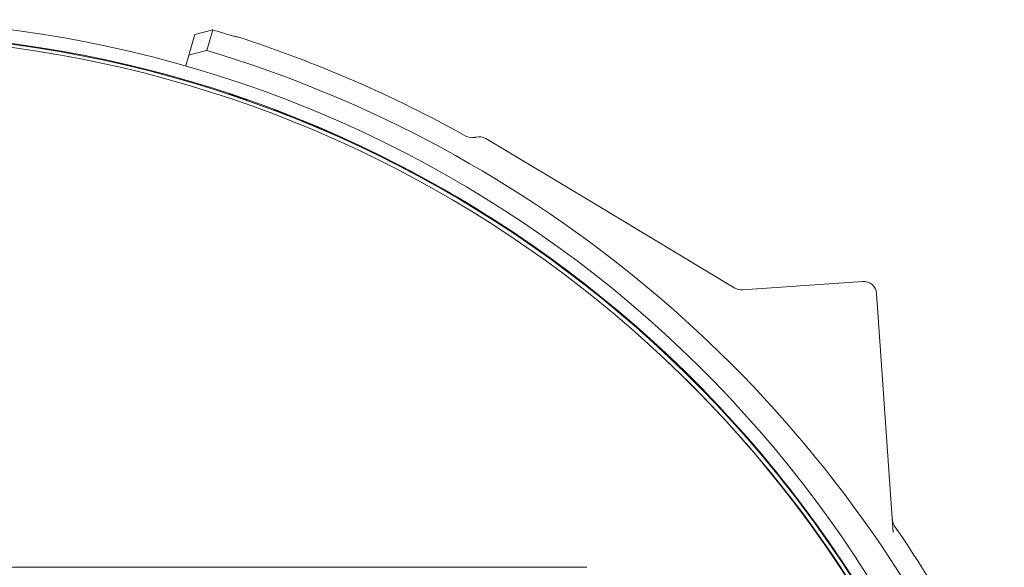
# Model space of a CAD drawing. Header units: inches. Extents: x 1 to 669, y 0 to 417.
# Tile 315 of 317: x 605.42 to 613.01, y 266.19 to 270.42. Entities that reach past the tile are written whole.
import ezdxf

# ---------------------------------------------------------------- set-up
doc = ezdxf.new("R2010")
doc.units = ezdxf.units.IN
doc.header["$LTSCALE"] = 12
doc.header["$MEASUREMENT"] = 0
doc.layers.add('X', color=1, linetype='CONTINUOUS')

msp = doc.modelspace()

# ---------------------------------------------------------------- linework, layer by layer
at = {"layer": 'X', "lineweight": 0}
for p, q in [((606.72284, 270.14423), (606.76841, 270.30317)), ((606.76841, 270.30317), (606.90696, 270.3378)), ((606.90696, 270.3378), (606.86168, 270.17985)), ((606.69876, 270.06025), (606.72284, 270.14423)), ((607.38268, 269.71798), (607.38268, 269.72215)), ((609.83758, 269.00473), (609.01256, 269.50045)), ((609.83758, 269.00473), (610.93112, 268.34766)), ((610.9896, 268.33362), (611.91636, 268.39843)), ((612.02309, 268.30565), (612.15199, 266.46221)), ((609.79088, 266.19415), (599.75028, 266.19415))]:
    msp.add_line(p, q, dxfattribs=at)
for centre, radius, start, end in [((604.08896, 260.95879), 9.79321, 72.756658, 73.276667), ((604.08896, 260.95879), 9.79894, 60.884865, 72.117614), ((604.08896, 260.95879), 9.62891, 26.775783, 73.264232), ((608.96105, 269.41474), 0.1, 59, 106.054662), ((611.92333, 268.29867), 0.1, 4, 94), ((610.98263, 268.43338), 0.1, 239, 274), ((604.08896, 260.95879), 9.79894, 24.467524, 34.520586)]:
    msp.add_arc(centre, radius, start, end, dxfattribs=at)
for centre, major_axis, ratio, start_param, end_param in [((604.15864, 261.18811), (9.2286, 0), 0.9999997, 0.3511727, 1.5707963), ((604.15864, 261.18811), (9.124, 0), 0.9999997, 0.3553883, 1.5707963), ((604.15864, 261.18217), (-9.124, 0), 0.9999997, -2.6457501, -1.986443), ((612.24473, 266.569), (-0.00781, 0.10021), 0.9945416, 1.5627491, 2.0978576)]:
    msp.add_ellipse(centre, major_axis=major_axis, ratio=ratio, start_param=start_param, end_param=end_param, dxfattribs=at)
at = {"layer": 'X', "lineweight": 0, "extrusion": (2.4987e-16, 1.6393e-31, -1)}
msp.add_ellipse((604.13008, 261.16103), major_axis=(9.125, 0), ratio=0.9999997, start_param=-1.5707963, end_param=-0.3585194, dxfattribs=at)
at = {"layer": 'X', "lineweight": 0, "extrusion": (2.4987e-16, 1.63951e-31, -1)}
msp.add_ellipse((604.15864, 261.18123), major_axis=(9.124, 0), ratio=0.9999997, start_param=-1.5707963, end_param=-0.3561935, dxfattribs=at)
at = {"layer": 'X', "lineweight": 0, "extrusion": (5.40885e-17, 7.40774e-16, -1)}
msp.add_ellipse((599.75445, 270.69879), major_axis=(-47.81327, -11.94794), ratio=0.0456095, start_param=-1.7085884, end_param=-1.7056528, dxfattribs=at)
at = {"layer": 'X', "lineweight": 0, "extrusion": (2.49845e-16, -2.19863e-20, -1)}
msp.add_ellipse((604.15864, 261.18718), major_axis=(9.124, 0), ratio=0.9999997, start_param=-1.1551497, end_param=-0.4958426, dxfattribs=at)
at = {"layer": 'X', "lineweight": 0, "extrusion": (2.49865e-16, 1.38331e-20, -1)}
msp.add_ellipse((604.14457, 261.14732), major_axis=(9.125, 0), ratio=0.9999997, start_param=-0.8139711, end_param=-0.3601237, dxfattribs=at)
at = {"layer": 'X', "lineweight": 0}
for points, knots in [([(607.09786, 270.28434), (607.09786, 270.28433), (607.09786, 270.28433), (607.09786, 270.28433), (607.09764, 270.28364), (607.09479, 270.28376), (607.08373, 270.28583), (607.07552, 270.28779), (607.0567, 270.29273), (607.04485, 270.29603), (607.01901, 270.30356), (607.00504, 270.30778), (606.99196, 270.31184)], [-0.00047876, -0.00047876, -0.00047876, -0.00047876, 0, 0, 0, 0.10470065, 0.10470065, 0.20940129, 0.20940129, 0.31400109, 0.31400109, 0.41828515, 0.41828515, 0.41828515, 0.41828515]), ([(607.17244, 269.79654), (607.17247, 269.79652), (607.16557, 269.79892), (607.13811, 269.80844), (607.1214, 269.8142), (607.09213, 269.82417), (607.08308, 269.82724), (607.0664, 269.83287), (607.05873, 269.83545), (607.03811, 269.84236), (607.03125, 269.84465), (607.03128, 269.84465)], [0.5, 0.5, 0.5, 0.5, 0.625, 0.625, 0.75, 0.75, 0.8125, 0.8125, 0.875, 0.875, 1, 1, 1, 1]), ([(607.03128, 269.84465), (607.03131, 269.84466), (607.03818, 269.8424), (607.06569, 269.83323), (607.08248, 269.82759), (607.11174, 269.81762), (607.12078, 269.81452), (607.13326, 269.81021), (607.13724, 269.80884), (607.14484, 269.8062), (607.14851, 269.80493), (607.15875, 269.80136), (607.16388, 269.79957), (607.17072, 269.79716), (607.17243, 269.79656), (607.17244, 269.79654)], [0, 0, 0, 0, 0.125, 0.125, 0.25, 0.25, 0.3125, 0.3125, 0.34375, 0.34375, 0.375, 0.375, 0.4375, 0.4375, 0.5, 0.5, 0.5, 0.5]), ([(607.38268, 269.72215), (607.38471, 269.72142), (607.38788, 269.72025), (607.39272, 269.71844), (607.39335, 269.7182), (607.39399, 269.71796), (607.39414, 269.7179), (607.39426, 269.71786), (607.39456, 269.71775), (607.39518, 269.71751), (607.39756, 269.71662), (607.40397, 269.7142), (607.41167, 269.71129), (607.42055, 269.70791), (607.42371, 269.70671), (607.43042, 269.70415), (607.43379, 269.70286), (607.44449, 269.69876), (607.45224, 269.69577), (607.47731, 269.68608), (607.49641, 269.67863), (607.53965, 269.66154), (607.56296, 269.65224), (607.60042, 269.63706), (607.61333, 269.6318), (607.63997, 269.62087), (607.65354, 269.61526), (607.68127, 269.60372), (607.69632, 269.59741), (607.71216, 269.59072), (607.71352, 269.59015), (607.71442, 269.58976), (607.71493, 269.58955), (607.71673, 269.58879), (607.72111, 269.58693), (607.73169, 269.58244), (607.7414, 269.5783), (607.77519, 269.56385), (607.80674, 269.5502), (607.84274, 269.53431)], [0, 0, 0, 0, 0.125, 0.125, 0.140625, 0.1425781, 0.1425781, 0.1445312, 0.1445312, 0.1484375, 0.15625, 0.1875, 0.25, 0.25, 0.28125, 0.28125, 0.3125, 0.3125, 0.375, 0.375, 0.5, 0.5, 0.625, 0.625, 0.6875, 0.6875, 0.75, 0.75, 0.8125, 0.8164063, 0.8183594, 0.8183594, 0.8203125, 0.8203125, 0.828125, 0.84375, 0.875, 0.875, 1, 1, 1, 1]), ([(607.84274, 269.52931), (607.80389, 269.54646), (607.77302, 269.55977), (607.7474, 269.57075), (607.74434, 269.57206), (607.74144, 269.5733), (607.7408, 269.57357), (607.74029, 269.57379), (607.73896, 269.57436), (607.7363, 269.57549), (607.72655, 269.57965), (607.70352, 269.58942), (607.67521, 269.60131), (607.65401, 269.61012), (607.63988, 269.61597), (607.63323, 269.61872), (607.61326, 269.62693), (607.60036, 269.63221), (607.56292, 269.64742), (607.53959, 269.65677), (607.49643, 269.6739), (607.47727, 269.68141), (607.45218, 269.69118), (607.44443, 269.69419), (607.43015, 269.69971), (607.42372, 269.70219), (607.41214, 269.70665), (607.40701, 269.70862), (607.40225, 269.71044), (607.40183, 269.7106), (607.40142, 269.71076), (607.40115, 269.71086), (607.401, 269.71092), (607.40046, 269.71112), (607.39921, 269.71161), (607.39642, 269.71268), (607.39428, 269.71349), (607.38772, 269.71601), (607.38429, 269.71733), (607.38268, 269.71798)], [0, 0, 0, 0, 0.125, 0.125, 0.140625, 0.1425781, 0.1425781, 0.1445312, 0.1445312, 0.1484375, 0.15625, 0.1875, 0.25, 0.28125, 0.28125, 0.3125, 0.3125, 0.375, 0.375, 0.5, 0.5, 0.625, 0.625, 0.6875, 0.6875, 0.75, 0.75, 0.8125, 0.8125, 0.8164062, 0.8183594, 0.8183594, 0.8203125, 0.8203125, 0.828125, 0.84375, 0.875, 0.875, 1, 1, 1, 1]), ([(608.85679, 269.51958), (608.86197, 269.5167), (608.86731, 269.51432), (608.8728, 269.51242), (608.87831, 269.51051), (608.88398, 269.50909), (608.88981, 269.50816), (608.89124, 269.50793), (608.89268, 269.50774), (608.89413, 269.50757), (608.90021, 269.50687), (608.90626, 269.50674), (608.91228, 269.50714), (608.91282, 269.50717), (608.91336, 269.50721), (608.9139, 269.50726), (608.91717, 269.50753), (608.92044, 269.50796), (608.9237, 269.50856), (608.92666, 269.5091), (608.92965, 269.50979), (608.93252, 269.51059), (608.93281, 269.51067), (608.93311, 269.51075), (608.9334, 269.51084)], [0, 0, 0, 0, 0.000442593, 0.000442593, 0.000442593, 0.0008871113, 0.0008871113, 0.0008871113, 0.0009963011, 0.0009963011, 0.0009963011, 0.0014534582, 0.0014534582, 0.0014534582, 0.0014944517, 0.0014944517, 0.0014944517, 0.0017435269, 0.0017435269, 0.0017435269, 0.0019695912, 0.0019695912, 0.0019695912, 0.0019926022, 0.0019926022, 0.0019926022, 0.0019926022])]:
    msp.add_open_spline(points, degree=3, knots=knots, dxfattribs=at)

doc.saveas('drawing.dxf')
